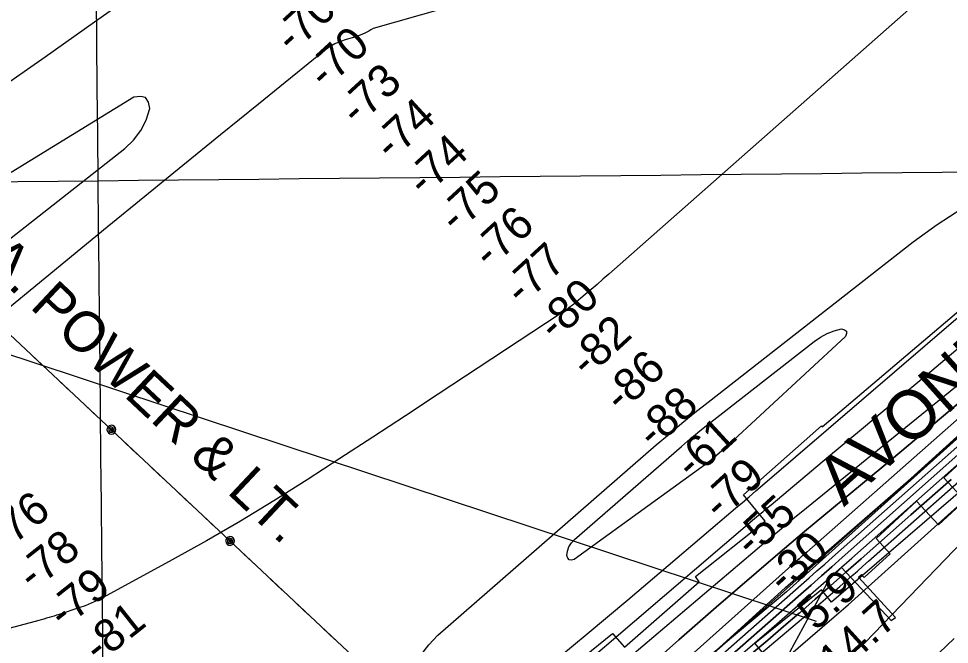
# Model space of a CAD drawing. Extents: x 3625074 to 3663148, y 511451 to 537151.
# Drawn here: x 3644919 to 3646829, y 522124 to 523409 of the extents above; entities that cross this region are included whole.
import ezdxf

# ---------------------------------------------------------------- set-up
doc = ezdxf.new("R2010")
doc.units = 0
for name, color, linetype in [('V-CHAN-DOCK', 7, 'Continuous'), ('V-GRID-MAJR', 7, 'Continuous'), ('V-LEVE-TOET', 7, 'Continuous'), ('V-RIVR-EDGE', 7, 'Continuous'), ('V-RIVR-RANG', 7, 'Continuous'), ('V-RRAP-RVMT', 7, 'Continuous'), ('V-RRAP-RVMT-IDEN', 7, 'Continuous'), ('V-TOPO-DPTH', 7, 'Continuous'), ('V-TOPO-MAJR', 7, 'Continuous'), ('V-TOPO-MINR', 7, 'Continuous'), ('V-TOPO-WATR', 7, 'Continuous'), ('V-UTIL-IDEN', 7, 'Continuous'), ('V-UTIL-LINE', 7, 'Continuous')]:
    doc.layers.add(name, color=color, linetype=linetype)

msp = doc.modelspace()

# ---------------------------------------------------------------- linework, layer by layer
at = {"layer": 'V-CHAN-DOCK'}
msp.add_lwpolyline([(3647078, 522756), (3646494.9, 522232), (3646126.1, 521923.5), (3645752.6, 521637.6), (3645777.4, 521602.8), (3645987.6, 521763.7), (3646113, 521860.5), (3646144.1, 521817.9), (3646502.3, 522109.4), (3646582.4, 522257.5), (3646607.7, 522282.3), (3646709.6, 522173), (3646718.3, 522179.7), (3646642.3, 522262.1), (3646648.4, 522267.7), (3646654.4, 522261.3), (3646707.7, 522310.4), (3646678.6, 522341.9), (3646761.6, 522418.3), (3646806.4, 522369.7), (3646860.6, 522419.6), (3646817.5, 522466.3), (3646902.8, 522544.8)], dxfattribs=at)
at = {"layer": 'V-GRID-MAJR'}
for points in [[(3645143, 517019), (3645082.2, 523076.2), (3645021.4, 529136.9), (3644995.2, 531741.3)], [(3645082.2, 523076.2), (3650361, 523129.6), (3655639.8, 523183.7), (3660918.6, 523238.6)], [(3629245.8, 522920.7), (3634524.6, 522971.8), (3639803.4, 523023.6), (3645082.2, 523076.2)]]:
    msp.add_spline(points, degree=3, dxfattribs=at)
at = {"layer": 'V-LEVE-TOET'}
msp.add_lwpolyline([(3646068.2, 521247.2), (3646110.3, 521331.6), (3646149.7, 521417.6), (3646188.8, 521501.6), (3646203.2, 521545.5), (3646211.4, 521564.6), (3646250.4, 521609.3), (3646333.4, 521674.6), (3646468.2, 521805.5), (3646558.2, 521890.2), (3646645, 521978.1), (3646710.1, 522036), (3646784.9, 522090.7), (3646808.3, 522106.7), (3646839, 522136.3)], dxfattribs=at)
at = {"layer": 'V-RIVR-EDGE'}
msp.add_lwpolyline([(3644858.1, 520878.3), (3644968.1, 520945.9), (3645173.7, 521084.6), (3645302.4, 521176.2), (3645602.5, 521384.9), (3645755.9, 521510.6), (3645816.1, 521568.1), (3645852.8, 521592.6), (3645878.1, 521626.8), (3645935.2, 521672.3), (3645970.1, 521708.2), (3646075.9, 521774), (3646145.7, 521823.6), (3646117, 521862.7), (3645776.6, 521606), (3645750.2, 521642.7), (3646026.9, 521855.8), (3646319.2, 522083.2), (3646492.5, 522241.2), (3646750, 522464.5), (3646880.6, 522583)], dxfattribs=at)
at = {"layer": 'V-RRAP-RVMT'}
for points in [[(3646450.8, 522377), (3646406.2, 522431.1), (3646566.6, 522572.6), (3646568, 522571), (3647037.8, 522969.9), (3647039.7, 522967.7), (3647204.9, 523107.4), (3647207.8, 523103.8), (3647352.2, 523231.4), (3647357, 523226.8), (3647500.4, 523358.7), (3647495.3, 523364.2)], [(3647840.3, 523303.3), (3647694.2, 523163.9), (3647698.6, 523159.9), (3647538.6, 523012.3), (3647536.2, 523014.7), (3647376.5, 522876), (3647373.8, 522878.8), (3647331.5, 522842), (3647219, 522745.9), (3647217.6, 522747.4), (3646901.8, 522479.3), (3646900.5, 522480.7), (3646587.3, 522210.9), (3646566.5, 522236.2)], [(3645778.1, 521811.6), (3645744.8, 521871.8), (3645794.8, 521909.6), (3645784.5, 521924.5), (3645875.6, 521988.8), (3645932.3, 521920.7), (3645899.5, 521970.9), (3645981.8, 522038), (3645990.8, 522027.6), (3646137.6, 522146.7), (3646162.2, 522118.4), (3646315.7, 522252.6), (3646307.6, 522263.8), (3646450.8, 522377)], [(3646566.5, 522236.2), (3646430, 522125.8), (3646446.9, 522104.7), (3646286.3, 521962.7), (3646270.3, 521979.9), (3646110.5, 521850.5), (3646127.7, 521829.6), (3646124.5, 521827.1), (3646142.3, 521803), (3646059.2, 521738.5), (3646048.7, 521750.2)]]:
    msp.add_lwpolyline(points, dxfattribs=at)
at = {"layer": 'V-TOPO-DPTH'}
for points in [[(3646764, 522476.4), (3646872.1, 522572), (3646980.1, 522667.6), (3647088.1, 522763.3), (3647196, 522859.1), (3647375.2, 523018.1), (3647400.8, 523041), (3647426.4, 523064), (3647451.9, 523087.1), (3647477.3, 523110.2), (3647607.4, 523229.6), (3647697.5, 523312.8), (3647787.3, 523396.5), (3647876.4, 523480.8), (3647965.1, 523565.5), (3648285.5, 523873.8)], [(3648285.5, 523873.8), (3647965.1, 523565.5), (3647876.4, 523480.8), (3647787.3, 523396.5), (3647697.5, 523312.8), (3647607.4, 523229.6), (3647477.3, 523110.2), (3647451.9, 523087.1), (3647426.4, 523064), (3647400.8, 523041), (3647375.2, 523018.1), (3647196, 522859.1), (3647088.1, 522763.3), (3646980.1, 522667.6), (3646872.1, 522572), (3646764, 522476.4)], [(3645924.5, 521766.9), (3646511.7, 522292.2), (3646513.9, 522294.1), (3646516, 522296.1), (3646518.2, 522298.1), (3646520.4, 522300), (3646523.1, 522302.5), (3646524.7, 522304), (3646527.8, 522306.6), (3646528.2, 522307), (3646528.4, 522307.1), (3646532.1, 522310.3), (3646533.5, 522311.5), (3646536.1, 522313.8), (3647376.6, 523054.4)], [(3647376.6, 523054.4), (3646536.1, 522313.8), (3646533.5, 522311.5), (3646532.1, 522310.3), (3646528.4, 522307.1), (3646528.2, 522307), (3646527.8, 522306.6), (3646524.7, 522304), (3646523.1, 522302.5), (3646520.4, 522300), (3646518.2, 522298.1), (3646516, 522296.1), (3646513.9, 522294.1), (3646511.7, 522292.2), (3645924.5, 521766.9)], [(3647339.7, 522951.4), (3646609, 522302.4), (3646587.8, 522283.6), (3646566.5, 522264.8), (3646545.3, 522246), (3646524, 522227.3), (3646399.5, 522118), (3646315.5, 522045.2), (3646231, 521973), (3646145.5, 521902), (3646059.4, 521831.6), (3645668.6, 521516.2), (3645652, 521503), (3645635.2, 521490), (3645618.3, 521477.2), (3645601.2, 521464.7), (3644764.2, 520859.5)], [(3644764.2, 520859.5), (3645601.2, 521464.7), (3645618.3, 521477.2), (3645635.2, 521490), (3645652, 521503), (3645668.6, 521516.2), (3646059.4, 521831.6), (3646145.5, 521902), (3646231, 521973), (3646315.5, 522045.2), (3646399.5, 522118), (3646524, 522227.3), (3646545.3, 522246), (3646566.5, 522264.8), (3646587.8, 522283.6), (3646609, 522302.4), (3647339.7, 522951.4)], [(3646198.2, 522066.5), (3646274, 522133.9), (3646350.4, 522200.6), (3646476.9, 522309.6), (3646490.5, 522321.3), (3646504.2, 522333), (3646518, 522344.5), (3646531.8, 522356), (3646710.2, 522503.9), (3646812.9, 522589.7), (3646915.2, 522676.1)], [(3646915.2, 522676.1), (3646812.9, 522589.7), (3646710.2, 522503.9), (3646531.8, 522356), (3646518, 522344.5), (3646504.2, 522333), (3646490.5, 522321.3), (3646476.9, 522309.6), (3646350.4, 522200.6), (3646274, 522133.9), (3646198.2, 522066.5)], [(3644821.9, 520934.9), (3644923.7, 521001.7), (3645024.7, 521069.6), (3645124.7, 521139), (3645224.1, 521209.5), (3645603.8, 521483.1), (3645615.4, 521491.7), (3645627, 521500.4), (3645638.4, 521509.3), (3645649.8, 521518.3), (3645825.1, 521660.2), (3645923.4, 521741), (3646021, 521822.6), (3646117.6, 521905.5), (3646213.4, 521989.2), (3646494.4, 522238.1), (3646521, 522261.7), (3646547.7, 522285.4), (3646574.4, 522309), (3646601.1, 522332.6), (3646764, 522476.4)], [(3646764, 522476.4), (3646601.1, 522332.6), (3646574.4, 522309), (3646547.7, 522285.4), (3646521, 522261.7), (3646494.4, 522238.1), (3646213.4, 521989.2), (3646117.6, 521905.5), (3646021, 521822.6), (3645923.4, 521741), (3645825.1, 521660.2), (3645649.8, 521518.3), (3645638.4, 521509.3), (3645627, 521500.4), (3645615.4, 521491.7), (3645603.8, 521483.1), (3645224.1, 521209.5), (3645124.7, 521139), (3645024.7, 521069.6), (3644923.7, 521001.7), (3644821.9, 520934.9)], [(3646832.6, 522462.9), (3646750.1, 522390.1), (3646648.1, 522300.1), (3646616.5, 522272.4), (3646584.9, 522244.6), (3646553.3, 522217), (3646521.7, 522189.3), (3646520.8, 522188.5), (3646488.5, 522160.7), (3646456.2, 522133), (3646423.5, 522105.6), (3646390.8, 522078.3), (3645704.7, 521512.6), (3645678.2, 521490.9), (3645651.5, 521469.4), (3645624.6, 521448.1), (3644681.8, 520765.8)], [(3646832.6, 522462.9), (3646750.1, 522390.1), (3646648.1, 522300.1), (3646616.5, 522272.4), (3646584.9, 522244.6), (3646553.3, 522217), (3646521.7, 522189.3), (3646520.8, 522188.5), (3646488.5, 522160.7), (3646456.2, 522133), (3646423.5, 522105.6), (3646390.8, 522078.3), (3645704.7, 521512.6), (3645678.2, 521490.9), (3645651.5, 521469.4), (3645624.6, 521448.1)], [(3645624.6, 521448.1), (3645645.3, 521375.6), (3645667.2, 521395.5), (3645692.3, 521417.8), (3645717.7, 521439.7), (3645743.5, 521461.3), (3645886.5, 521579.2), (3645983.7, 521659.8), (3646080.6, 521740.9), (3646176.8, 521822.6), (3646272.7, 521904.8), (3646592.7, 522180.7), (3646606.8, 522193), (3646620.9, 522205.3), (3646634.9, 522217.7), (3646648.8, 522230.2), (3646893.5, 522450.2)]]:
    msp.add_lwpolyline(points, dxfattribs=at)
at = {"layer": 'V-TOPO-MAJR'}
msp.add_lwpolyline([(3644883.6, 521091.9), (3644988.4, 521166.1), (3645092.6, 521241), (3645196.5, 521316.4), (3645543.1, 521569.8), (3645552.2, 521576.7), (3645561.3, 521583.6), (3645570.2, 521590.7), (3645579.1, 521598), (3645684.3, 521685.7), (3645745.6, 521736.9), (3645806.8, 521788.2), (3645867.9, 521839.8), (3645928.8, 521891.4), (3646425.6, 522313.1), (3646452.9, 522336.1), (3646480.4, 522359), (3646507.9, 522381.8), (3646535.6, 522404.4), (3647111, 522872)], dxfattribs=at)
at = {"layer": 'V-TOPO-MINR'}
for points in [[(3646764, 522476.4), (3646872.1, 522572), (3646980.1, 522667.6), (3647088.1, 522763.3), (3647196, 522859.1), (3647375.2, 523018.1), (3647400.8, 523041), (3647426.4, 523064), (3647451.9, 523087.1), (3647477.3, 523110.2), (3647607.4, 523229.6), (3647697.5, 523312.8), (3647787.3, 523396.5), (3647876.4, 523480.8), (3647965.1, 523565.5), (3648285.5, 523873.8)], [(3646362.7, 523592.6), (3645646.3, 523388.4), (3645642, 523385.9), (3645637.8, 523383.4), (3645633.5, 523381.1), (3645629.1, 523378.9), (3645624.6, 523376.8), (3645620.1, 523374.9), (3645615.5, 523373.3), (3645610.8, 523371.8), (3645591.4, 523366.3), (3645579.2, 523362.1), (3645567.5, 523356.9), (3645556.5, 523350.3), (3645546, 523342.9), (3645410.9, 523233.4), (3645333.2, 523170.4), (3645255.7, 523107.3), (3645178.2, 523044), (3645100.8, 522980.7), (3644749.3, 522692.2)], [(3646902.6, 523566.6), (3646129.8, 522884.2), (3646117.9, 522873.7), (3646105.9, 522863.2), (3646093.8, 522852.8), (3646081.7, 522842.5), (3646059, 522823.1), (3646057.5, 522821.8), (3646055.8, 522820.6), (3646047.8, 522814.9), (3646042.9, 522811.4), (3646038, 522808), (3646033.1, 522804.7), (3646028.2, 522801.4), (3645780.1, 522637.9), (3645712.9, 522593.7), (3645645.6, 522549.6), (3645578.2, 522505.6), (3645510.7, 522461.8), (3645442.7, 522418.8), (3645374, 522376.9), (3645304.4, 522336.6), (3645234.1, 522297.5), (3645092.6, 522220.7), (3645080.4, 522214.5), (3645068, 522208.8), (3645055.4, 522203.7), (3645042.5, 522199.1), (3645002.1, 522185.7), (3644996.9, 522184), (3644991.7, 522182.4), (3644986.5, 522180.8), (3644981.3, 522179.3), (3644976, 522177.8), (3644970.8, 522176.3), (3644965.5, 522174.8), (3644960.3, 522173.4), (3644783.1, 522125.8)], [(3645306.5, 523565.1), (3645074.9, 523401.5), (3644973.1, 523329.9), (3644871, 523258.8)], [(3644666.2, 522772.7), (3645137, 523142.4), (3645154.8, 523159.7), (3645169.7, 523178.9), (3645180.4, 523200.7), (3645188.2, 523224.3), (3645185.3, 523237.7), (3645179.4, 523246.8), (3645168.9, 523249.3), (3645155.3, 523247.6), (3644903.8, 523093)], [(3645924.5, 521766.9), (3646511.7, 522292.2), (3646513.9, 522294.1), (3646516, 522296.1), (3646518.2, 522298.1), (3646520.4, 522300), (3646523.1, 522302.5), (3646524.7, 522304), (3646527.8, 522306.6), (3646528.2, 522307), (3646528.4, 522307.1), (3646532.1, 522310.3), (3646533.5, 522311.5), (3646536.1, 522313.8), (3647376.6, 523054.4)], [(3644582.8, 520968.6), (3645480.3, 521652), (3645487.9, 521657.8), (3645495.4, 521663.6), (3645502.9, 521669.5), (3645510.3, 521675.5), (3645917.4, 522007), (3646001.6, 522076.1), (3646085.5, 522145.6), (3646169, 522215.6), (3646252.1, 522286), (3646390.3, 522403.7), (3646404.1, 522415.5), (3646418, 522427.4), (3646431.8, 522439.2), (3646445.6, 522451.1), (3647117.9, 523029)], [(3644595.2, 521097.8), (3645415.1, 521702), (3645431.2, 521714.1), (3645447.2, 521726.4), (3645462.9, 521739.1), (3645478.4, 521752), (3645744.2, 522102), (3645760.6, 522123.3), (3645779.5, 522142.9), (3646227.5, 522533.6), (3646253.6, 522556.1), (3646280, 522578.2), (3646306.8, 522600), (3646333.8, 522621.4), (3646754.9, 522950.7), (3646803.8, 522986.1), (3646854.3, 523019)], [(3645604.4, 521398.9), (3645610.6, 521404.1), (3645624.5, 521415.8), (3645638.4, 521427.4), (3645652.4, 521439), (3645666.3, 521450.6), (3645680.2, 521462.2), (3645694.1, 521473.9), (3646565.2, 522209.5), (3646570.1, 522213.6), (3646574.9, 522217.8), (3646579.8, 522221.9), (3646584.6, 522226.1), (3646589.4, 522230.3), (3646594.2, 522234.5), (3646599, 522238.7), (3646603.8, 522242.9), (3646617.2, 522254.7), (3646628.7, 522264.7), (3646640.1, 522274.8), (3646651.6, 522284.9), (3646663, 522295), (3647444.8, 522985)], [(3644764.2, 520859.5), (3645601.2, 521464.7), (3645618.3, 521477.2), (3645635.2, 521490), (3645652, 521503), (3645668.6, 521516.2), (3646059.4, 521831.6), (3646145.5, 521902), (3646231, 521973), (3646315.5, 522045.2), (3646399.5, 522118), (3646524, 522227.3), (3646545.3, 522246), (3646566.5, 522264.8), (3646587.8, 522283.6), (3646609, 522302.4), (3647339.7, 522951.4)], [(3646617.6, 522767.2), (3646617.8, 522762.4), (3646615.7, 522756.5), (3646367.6, 522526.3), (3646356.6, 522516.5), (3646345.4, 522506.9), (3646333.8, 522497.7), (3646321.9, 522488.8), (3646059.1, 522298.3), (3646053.4, 522297), (3646048.8, 522297.6), (3646045.8, 522301.1), (3646043.8, 522306.5), (3646045.4, 522315.9), (3646048.3, 522324.6), (3646053.3, 522332.4), (3646059.6, 522339.5), (3646278.9, 522530.7), (3646291.4, 522541.4), (3646304, 522552), (3646316.8, 522562.4), (3646329.7, 522572.7), (3646551.7, 522746.3), (3646564.7, 522755), (3646578.2, 522762.4), (3646592.7, 522767.8), (3646607.8, 522771.9), (3646613.9, 522770.2), (3646617.6, 522767.2)], [(3644678.3, 520789.4), (3645620.6, 521466.4), (3645641.3, 521482.3), (3645661.9, 521498.4), (3645682.3, 521514.7), (3646222.1, 521952.8), (3646282, 522002), (3646341.6, 522051.6), (3646400.6, 522101.8), (3646459.2, 522152.5), (3646522.8, 522208.3), (3646549.3, 522231.5), (3646575.8, 522254.7), (3646602.2, 522278), (3646628.5, 522301.3), (3647118.2, 522735.2)], [(3645818.5, 521860.2), (3646429.1, 522382.4), (3646437.5, 522389.5), (3646446, 522396.7), (3646454.4, 522403.8), (3646462.9, 522410.9), (3646581.1, 522509.7), (3646648.7, 522566.2), (3646716.3, 522622.7), (3646783.9, 522679.2), (3646851.4, 522735.7)], [(3644876.8, 520952.6), (3644938.1, 520995.1), (3644998.9, 521038.2), (3645602.5, 521473.9), (3645616.9, 521484.5), (3645631.1, 521495.2), (3645645.2, 521506.1), (3645659.2, 521517.2), (3645902.5, 521713.9), (3646013.6, 521805), (3646124, 521897), (3646233.2, 521990.4), (3646341.6, 522084.8), (3646525.1, 522246.7), (3646541.2, 522260.8), (3646557.2, 522275), (3646573.2, 522289.2), (3646589.3, 522303.4), (3647057.4, 522718.1)], [(3646198.2, 522066.5), (3646274, 522133.9), (3646350.4, 522200.6), (3646476.9, 522309.6), (3646490.5, 522321.3), (3646504.2, 522333), (3646518, 522344.5), (3646531.8, 522356), (3646710.2, 522503.9), (3646812.9, 522589.7), (3646915.2, 522676.1)], [(3644821.9, 520934.9), (3644923.7, 521001.7), (3645024.7, 521069.6), (3645124.7, 521139), (3645224.1, 521209.5), (3645603.8, 521483.1), (3645615.4, 521491.7), (3645627, 521500.4), (3645638.4, 521509.3), (3645649.8, 521518.3), (3645825.1, 521660.2), (3645923.4, 521741), (3646021, 521822.6), (3646117.6, 521905.5), (3646213.4, 521989.2), (3646494.4, 522238.1), (3646521, 522261.7), (3646547.7, 522285.4), (3646574.4, 522309), (3646601.1, 522332.6), (3646764, 522476.4)], [(3645645.3, 521375.6), (3645667.2, 521395.5), (3645692.3, 521417.8), (3645717.7, 521439.7), (3645743.5, 521461.3), (3645886.5, 521579.2), (3645983.7, 521659.8), (3646080.6, 521740.9), (3646176.8, 521822.6), (3646272.7, 521904.8), (3646592.7, 522180.7), (3646606.8, 522193), (3646620.9, 522205.3), (3646634.9, 522217.7), (3646648.8, 522230.2), (3646893.5, 522450.2)], [(3645691.6, 521353.5), (3645694, 521356.9), (3645703.9, 521367.2), (3645711.8, 521375.2), (3645719.9, 521382.9), (3645728.2, 521390.3), (3645736.8, 521397.5), (3646344.8, 521890.5), (3646381.6, 521920), (3646418.6, 521949.3), (3646455.9, 521978.2), (3646493.4, 522006.9), (3646561.6, 522058.6), (3646565.2, 522061), (3646569, 522063), (3646573, 522064.5), (3646577.2, 522065.7), (3646581.4, 522066.8), (3646585.6, 522068), (3646589.8, 522069.5), (3646656.3, 522128.4), (3646929.9, 522411.9)]]:
    msp.add_lwpolyline(points, dxfattribs=at)
at = {"layer": 'V-TOPO-WATR'}
msp.add_lwpolyline([(3644681.8, 520765.8), (3645624.6, 521448.1), (3645651.5, 521469.4), (3645678.2, 521490.9), (3645704.7, 521512.6), (3646390.8, 522078.3), (3646423.5, 522105.6), (3646456.2, 522133), (3646488.5, 522160.7), (3646520.8, 522188.5), (3646521.7, 522189.3), (3646553.3, 522217), (3646584.9, 522244.6), (3646616.5, 522272.4), (3646648.1, 522300.1), (3646750.1, 522390.1), (3646832.6, 522462.9)], dxfattribs=at)
at = {"layer": 'V-UTIL-LINE'}
msp.add_line((3643623.9, 523141), (3646555.3, 522172.1), dxfattribs=at)
for points in [[(3646463.5, 521294.4), (3643690.2, 523896.2), (3642430.9, 525039.6), (3641157.8, 526208.7), (3640560, 526745.2), (3640328.9, 527487.9), (3640092.7, 528208), (3639626.2, 529640.2), (3639138.7, 531125.2), (3638954.8, 531677)], [(3644972.9, 522692.9), (3644948.1, 522716.2)], [(3645026.8, 522642.3), (3645002, 522665.5)], [(3645080.8, 522591.7), (3645056, 522614.9)], [(3645109.2, 522565), (3645109.7, 522567.8), (3645107.6, 522566.8), (3645107.2, 522564.1), (3645109.6, 522562.3), (3645112, 522564.7), (3645112, 522569.4), (3645107.9, 522570.7), (3645103.8, 522568.2), (3645103.7, 522563.6), (3645106.2, 522559.9), (3645111, 522559.6), (3645115, 522563.4), (3645115.4, 522571.5), (3645112.4, 522573.4), (3645108.9, 522574), (3645105.5, 522573.2), (3645102.7, 522571.1), (3645100.8, 522568.1), (3645100.2, 522564.7), (3645101, 522561.3), (3645103.1, 522558.4), (3645106.1, 522556.6), (3645109.5, 522556), (3645112.9, 522556.8), (3645115.8, 522558.8), (3645117.6, 522561.8), (3645118.2, 522565.3), (3645117.4, 522568.7), (3645115.4, 522571.5)], [(3645162.5, 522515), (3645137.7, 522538.3)], [(3645216.4, 522464.4), (3645191.6, 522487.7)], [(3645270.4, 522413.8), (3645245.6, 522437)], [(3645324.4, 522363.1), (3645299.6, 522386.4)], [(3645352.8, 522336.5), (3645353.2, 522339.3), (3645351.2, 522338.3), (3645350.8, 522335.5), (3645353.2, 522333.8), (3645355.6, 522336.1), (3645355.6, 522340.8), (3645351.5, 522342.2), (3645347.4, 522339.7), (3645347.3, 522335.1), (3645349.8, 522331.4), (3645354.6, 522331.1), (3645358.6, 522334.9), (3645359, 522343), (3645356, 522344.9), (3645352.5, 522345.5), (3645349.1, 522344.7), (3645346.3, 522342.6), (3645344.4, 522339.6), (3645343.8, 522336.2), (3645344.6, 522332.7), (3645346.7, 522329.9), (3645349.6, 522328), (3645353.1, 522327.5), (3645356.5, 522328.3), (3645359.4, 522330.3), (3645361.2, 522333.3), (3645361.8, 522336.7), (3645361, 522340.2), (3645359, 522343)], [(3645406.1, 522286.5), (3645381.3, 522309.8)], [(3645460, 522235.9), (3645435.2, 522259.1)], [(3645514, 522185.2), (3645489.2, 522208.5)], [(3645568, 522134.6), (3645543.2, 522157.9)]]:
    msp.add_lwpolyline(points, dxfattribs=at)

# ---------------------------------------------------------------- texts
at = {"layer": 'V-RIVR-RANG'}
for s, rotation, p in [('-70', 42.5658, (3645480.4, 523335.3)), ('-70', 42.5658, (3645547.9, 523261.5)), ('-73', 42.5658, (3645613.6, 523186)), ('-74', 42.5658, (3645683.6, 523114.5)), ('-74', 42.5658, (3645751, 523040.7)), ('-75', 42.5658, (3645817.1, 522965.7)), ('-76', 42.5658, (3645885.8, 522892.9)), ('-77', 42.5658, (3645951.3, 522817.3)), ('-80', 42.5658, (3646019.7, 522744.4)), ('-82', 42.5658, (3646085.8, 522669.3)), ('-86', 42.5658, (3646155.2, 522597.3)), ('-88', 42.5658, (3646222.3, 522523.1)), ('-61', 42.5658, (3646301.2, 522459.8)), ('-79', 42.5658, (3646358.2, 522376.4)), ('-76', 38.4385, (3644886.7, 522310.8)), ('-55', 42.5658, (3646423.1, 522300.2)), ('-78', 38.4385, (3644948.2, 522232)), ('-30', 42.5658, (3646490, 522225.9)), ('-79', 38.4385, (3645010.8, 522154)), ('5.9', 42.2783, (3646554.9, 522150.3)), ('14.7', 42.2783, (3646598, 522054.3)), ('-81', 38.4385, (3645083.1, 522083.7))]:
    msp.add_text(s, height=67, rotation=rotation, dxfattribs=at).set_placement(p)
at = {"layer": 'V-RRAP-RVMT-IDEN'}
msp.add_text('AVONDALE', height=100, rotation=41.8997, dxfattribs=at).set_placement((3646612.6, 522405.5))
at = {"layer": 'V-UTIL-IDEN'}
msp.add_text('LA. POWER & LT.', height=83, rotation=316.7851, dxfattribs=at).set_placement((3644796, 522951.5))

doc.saveas('drawing.dxf')
